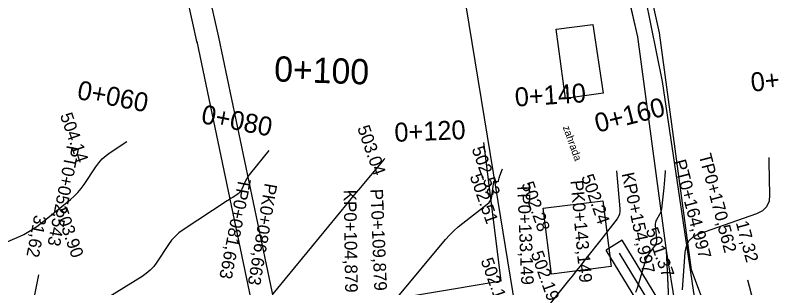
# Model space of a CAD drawing. Extents: x -636600 to -628587, y -1090963 to -1085869.
# Drawn here: x -629737.5 to -629617.6, y -1086348.6 to -1086305.4 of the extents above; entities that cross this region are included whole.
import ezdxf

# ---------------------------------------------------------------- set-up
doc = ezdxf.new("R2010")
doc.units = 0
for name, color, linetype in [('01_PARCELY_NÁVRH_PC', 7, 'Continuous'), ('07_OCH_P A POPISY TI', 7, 'Continuous'), ('07_VODOVOD', 7, 'Continuous'), ('15', 7, 'Continuous'), ('20', 7, 'Continuous'), ('23', 7, 'Continuous'), ('40', 7, 'Continuous'), ('42', 7, 'Continuous'), ('Ex_Major Contours', 7, 'Continuous'), ('Ex_Minor Contours', 7, 'Continuous'), ('HEKTOMETRY100', 7, 'Continuous'), ('HEKTOMETRY20', 7, 'Continuous'), ('HL_BODY', 7, 'Continuous'), ('koty_vše', 7, 'Continuous'), ('POLOMERY', 7, 'Continuous')]:
    doc.layers.add(name, color=color, linetype=linetype)

msp = doc.modelspace()

# ---------------------------------------------------------------- linework, layer by layer
at = {"layer": '01_PARCELY_NÁVRH_PC'}
msp.add_lwpolyline([(-629655.04, -1086238.26), (-629648.46, -1086268.36), (-629639.03, -1086308.86), (-629634.49, -1086342.71), (-629633.79, -1086357.88), (-629621.04, -1086355), (-629625.48, -1086353.47), (-629628.87, -1086350.15), (-629630.5, -1086345.74), (-629635.59, -1086308.23), (-629651.13, -1086238.26)], dxfattribs=at)
at = {"layer": '07_OCH_P A POPISY TI'}
msp.add_line((-629641.46, -1086341.07), (-629644.02, -1086342.63), dxfattribs=at)
for points in [[(-629629.11, -1086361.35), (-629641.46, -1086341.07)], [(-629632.57, -1086361.43), (-629644.02, -1086342.63)]]:
    msp.add_lwpolyline(points, dxfattribs=at)
at = {"layer": '07_VODOVOD'}
msp.add_lwpolyline([(-629641.96, -1086343.13), (-629630.85, -1086361.37)], dxfattribs=at)
at = {"layer": '20'}
for p, q in [((-629651.91, -1086307.68), (-629646.12, -1086306.9)), ((-629646.12, -1086306.9), (-629644.5, -1086317.8)), ((-629650.45, -1086318.65), (-629651.91, -1086307.68)), ((-629644.5, -1086317.8), (-629650.45, -1086318.65)), ((-629653.99, -1086335.97), (-629644.51, -1086334.81)), ((-629644.51, -1086334.81), (-629643.22, -1086345.23)), ((-629652.68, -1086346.42), (-629653.99, -1086335.97)), ((-629643.22, -1086345.23), (-629652.68, -1086346.42))]:
    msp.add_line(p, q, dxfattribs=at)
at = {"layer": '23'}
for p, q in [((-629648.46, -1086268.36), (-629639.03, -1086308.86)), ((-629661.86, -1086330.39), (-629666.14, -1086303.97)), ((-629639.03, -1086308.86), (-629634.49, -1086342.71)), ((-629656.96, -1086360.41), (-629661.86, -1086330.39)), ((-629634.49, -1086342.71), (-629633.79, -1086357.88))]:
    msp.add_line(p, q, dxfattribs=at)
at = {"layer": '40'}
for p, q in [((-629635.1, -1086315.96), (-629644.74, -1086267.59)), ((-629712.72, -1086276.64), (-629705.36, -1086308.91)), ((-629708.72, -1086309.81), (-629716, -1086277.27)), ((-629705.36, -1086308.91), (-629696.05, -1086353.37)), ((-629708.76, -1086309.62), (-629699.45, -1086354.08)), ((-629628.9, -1086357.64), (-629635.1, -1086315.96)), ((-629634.49, -1086342.71), (-629631.84, -1086359.14))]:
    msp.add_line(p, q, dxfattribs=at)
at = {"layer": '42'}
for p, q in [((-629660.61, -1086347.51), (-629663.36, -1086325.59)), ((-629696.05, -1086353.37), (-629660.61, -1086347.51))]:
    msp.add_line(p, q, dxfattribs=at)
at = {"layer": 'Ex_Major Contours'}
msp.add_lwpolyline([(-629676.97, -1086350.04), (-629669.41, -1086340.97), (-629668.79, -1086340.26), (-629668.13, -1086339.59), (-629667.43, -1086338.95), (-629666.7, -1086338.36), (-629662.82, -1086335.36), (-629662.54, -1086335.1), (-629662.32, -1086334.8), (-629662.17, -1086334.47), (-629662.08, -1086334.09), (-629661.76, -1086331.78), (-629661.76, -1086331.76), (-629661.75, -1086331.75), (-629661.74, -1086331.73), (-629661.73, -1086331.72), (-629661.68, -1086331.68), (-629661.66, -1086331.67), (-629661.65, -1086331.67), (-629661.63, -1086331.67), (-629661.62, -1086331.67), (-629661.2, -1086331.77), (-629661.13, -1086331.78), (-629661.08, -1086331.76), (-629661.04, -1086331.72), (-629661.02, -1086331.65), (-629660.95, -1086331.25), (-629660.93, -1086331.16), (-629660.9, -1086331.06), (-629660.88, -1086330.97), (-629660.85, -1086330.88), (-629660.43, -1086329.74)], dxfattribs=at)
at = {"layer": 'Ex_Minor Contours'}
for points in [[(-629745, -1086343.98), (-629737.23, -1086340.65), (-629736.14, -1086340.14), (-629735.1, -1086339.55), (-629734.1, -1086338.9), (-629733.14, -1086338.17), (-629728.8, -1086334.64), (-629728.18, -1086334.1), (-629727.61, -1086333.51), (-629727.09, -1086332.88), (-629726.61, -1086332.22), (-629724.79, -1086329.46), (-629724.31, -1086328.79), (-629723.77, -1086328.19), (-629723.16, -1086327.65), (-629722.5, -1086327.17), (-629719.87, -1086325.44)], [(-629697.39, -1086326.87), (-629700.31, -1086330.43), (-629700.52, -1086330.7), (-629700.71, -1086330.98), (-629700.87, -1086331.27), (-629701.02, -1086331.57), (-629701.64, -1086332.96), (-629701.76, -1086333.18), (-629701.91, -1086333.38), (-629702.08, -1086333.55), (-629702.27, -1086333.71), (-629703.11, -1086334.29), (-629703.33, -1086334.43), (-629703.54, -1086334.57), (-629703.75, -1086334.71), (-629703.96, -1086334.85), (-629710.95, -1086339.43), (-629711.62, -1086339.92), (-629712.23, -1086340.47), (-629712.78, -1086341.08), (-629713.27, -1086341.75), (-629715.12, -1086344.55), (-629715.61, -1086345.21), (-629716.16, -1086345.82), (-629716.78, -1086346.35), (-629717.46, -1086346.83), (-629730.56, -1086354.92)], [(-629679.08, -1086328.14), (-629679.09, -1086328.15), (-629679.14, -1086328.21), (-629683.22, -1086333.11), (-629683.92, -1086333.94), (-629684.61, -1086334.78), (-629685.31, -1086335.62), (-629686, -1086336.46), (-629696.76, -1086349.55)], [(-629618.26, -1086327.95), (-629618.27, -1086328.73), (-629618.13, -1086333.86), (-629618.23, -1086334.9), (-629618.62, -1086335.76), (-629619.28, -1086336.43), (-629620.22, -1086336.9), (-629629.39, -1086340.11), (-629630.28, -1086340.56), (-629630.94, -1086341.18), (-629631.36, -1086341.98), (-629631.55, -1086342.96), (-629631.97, -1086348.9)], [(-629642.38, -1086330.09), (-629641.83, -1086336.12), (-629641.82, -1086336.54), (-629641.9, -1086336.95), (-629642.05, -1086337.33), (-629642.28, -1086337.69), (-629643.36, -1086339.08), (-629643.63, -1086339.42), (-629643.9, -1086339.77), (-629644.17, -1086340.12), (-629644.44, -1086340.46), (-629647.52, -1086344.38), (-629648.12, -1086345.15), (-629648.73, -1086345.92), (-629649.34, -1086346.68), (-629649.95, -1086347.45), (-629654.34, -1086352.94)], [(-629634.65, -1086330.03), (-629634.66, -1086330.21), (-629634.71, -1086330.85), (-629634.76, -1086331.49), (-629634.82, -1086332.13), (-629634.89, -1086332.77), (-629635.26, -1086336.12), (-629635.3, -1086336.36), (-629635.36, -1086336.58), (-629635.45, -1086336.8), (-629635.56, -1086337), (-629636.05, -1086337.82), (-629636.15, -1086338.02), (-629636.22, -1086338.24), (-629636.25, -1086338.46), (-629636.25, -1086338.7), (-629636.05, -1086340.87), (-629636.05, -1086341.19), (-629636.1, -1086341.49), (-629636.22, -1086341.78), (-629636.39, -1086342.05), (-629637.19, -1086343.09), (-629637.38, -1086343.35), (-629637.54, -1086343.63), (-629637.68, -1086343.93), (-629637.78, -1086344.23), (-629639.06, -1086348.51), (-629639.34, -1086349.32)]]:
    msp.add_lwpolyline(points, dxfattribs=at)
at = {"layer": 'HL_BODY'}
for points in [[(-629735.72, -1086356.38), (-629733.81, -1086346.56)], [(-629619.06, -1086357.04), (-629621.61, -1086347.37)]]:
    msp.add_lwpolyline(points, dxfattribs=at)
at = {"layer": 'POLOMERY'}
for points in [[(-629735.72, -1086356.38), (-629733.81, -1086346.56)], [(-629619.06, -1086357.04), (-629621.61, -1086347.37)]]:
    msp.add_lwpolyline(points, dxfattribs=at)

# ---------------------------------------------------------------- texts
at = {"layer": '15'}
msp.add_text('zahrada', height=1.2, rotation=289.5414, dxfattribs=at).set_placement((-629650.89, -1086323.17))
at = {"layer": 'HEKTOMETRY100'}
msp.add_text('0+100', height=4, rotation=358.0478, dxfattribs=at).set_placement((-629696.6, -1086315.92))
at = {"layer": 'HEKTOMETRY20'}
for s, rotation, p in [('0+180', 6.2876, (-629620.96, -1086317.58)), ('0+060', 348.974, (-629727.87, -1086318.68)), ('0+140', 3.6207, (-629658.37, -1086319.92)), ('0+160', 14.0787, (-629645.39, -1086324.06)), ('0+080', 348.974, (-629708.24, -1086322.51)), ('0+120', 2.2759, (-629677.46, -1086325.5))]:
    msp.add_text(s, height=3, rotation=rotation, dxfattribs=at).set_placement(p)
at = {"layer": 'HL_BODY'}
for s, rotation, p in [('PT0+052,543', 258.974, (-629729.34, -1086325.95)), ('TP0+170,562', 284.7939, (-629629.36, -1086327.63)), ('PT0+164,997', 284.7939, (-629633.37, -1086328.57)), ('KP0+154,997', 281.9291, (-629641.57, -1086330.55)), ('TP0+081,663', 258.974, (-629702.16, -1086331.15)), ('PK0+086,663', 260.4064, (-629698.02, -1086331.95)), ('TP0+133,149', 272.2759, (-629658.08, -1086332.05)), ('PK0+143,149', 275.1407, (-629649.65, -1086331.64)), ('KP0+104,879', 270.8435, (-629685.55, -1086333.09)), ('PT0+109,879', 272.2759, (-629681.33, -1086332.98))]:
    msp.add_text(s, height=2, rotation=rotation, dxfattribs=at).set_placement(p)
at = {"layer": 'koty_vše'}
for s, p in [('504.14', (-629730.48, -1086321.29)), ('503.04', (-629683.43, -1086323.28)), ('502.53', (-629665.32, -1086326.6)), ('502.51', (-629665.63, -1086330.95)), ('502.24', (-629647.98, -1086331.02)), ('502.28', (-629657.45, -1086332.18)), ('503.90', (-629731.25, -1086336.32)), ('501.37', (-629637.77, -1086339.45)), ('502.19', (-629655.96, -1086343.15)), ('502.15', (-629663.89, -1086344.25))]:
    msp.add_text(s, height=2, rotation=289.5414, dxfattribs=at).set_placement(p)
at = {"layer": 'POLOMERY'}
for s, rotation, p in [('31,62', 258.974, (-629734.49, -1086336.98)), ('17,32', 284.7939, (-629623.5, -1086338.27))]:
    msp.add_text(s, height=2, rotation=rotation, dxfattribs=at).set_placement(p)

doc.saveas('drawing.dxf')
